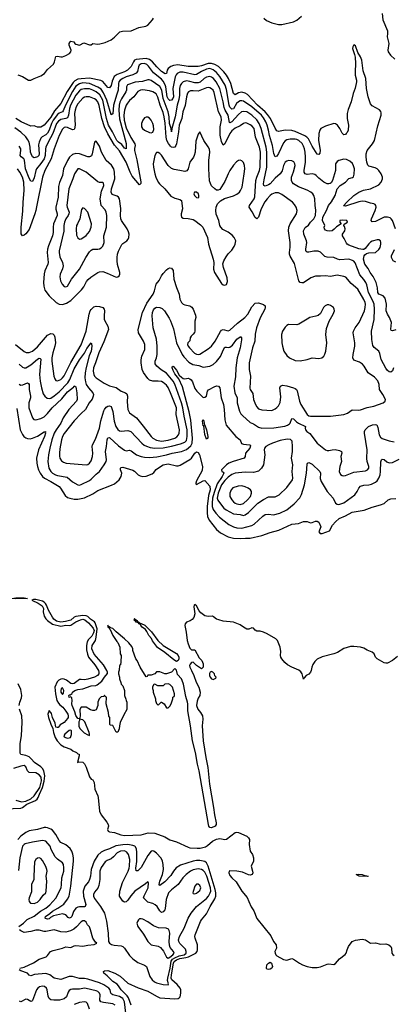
# Model space of a CAD drawing. Header units: inches. Extents: x 884549 to 1028252, y 526810 to 653624.
# Tile 533 of 656: x 934478 to 938941, y 614519 to 626293. Entities that reach past the tile are written whole.
import ezdxf

# ---------------------------------------------------------------- set-up
doc = ezdxf.new("R2010")
doc.units = ezdxf.units.IN
doc.header["$MEASUREMENT"] = 0
doc.layers.add('A9631', color=7, linetype='Continuous')
doc.layers.add('A9632', color=7, linetype='Continuous')

msp = doc.modelspace()

# ---------------------------------------------------------------- linework, layer by layer
at = {"layer": 'A9631', "color": 5}
for points, elevation in [([(934426, 619366), (934384, 619370), (934430, 619378), (934479, 619379), (934530, 619378), (934570, 619370)], 2080), ([(935849, 619128), (935849, 619129), (935846, 619130)], 2080), ([(935849, 619128), (935881, 619110), (935882, 619102), (935902, 619090), (935900, 619080), (935890, 619082), (935887, 619087), (935870, 619090), (935862, 619102), (935850, 619107), (935846, 619114)], 2080), ([(936350, 618618), (936317, 618637), (936210, 618724), (936124, 618784), (936066, 618866), (936053, 618893), (936022, 618930), (935997, 618977), (935979, 618999), (935941, 619030), (935923, 619050), (935919, 619059), (935902, 619070), (935900, 619080), (935910, 619082), (935916, 619076), (935930, 619074), (935972, 619052), (935993, 619033), (936052, 618972), (936129, 618869), (936190, 618811), (936350, 618713), (936371, 618691), (936380, 618670), (936379, 618650), (936370, 618628)], 2080), ([(936770, 618498), (936754, 618490), (936744, 618476), (936745, 618450), (936752, 618430), (936770, 618412), (936790, 618402), (936822, 618418), (936826, 618430), (936808, 618448), (936806, 618470), (936786, 618490)], 2080), ([(934990, 618302), (934971, 618290), (934967, 618270), (934970, 618250), (934990, 618224), (935001, 618239), (935005, 618270)], 2080), ([(936250, 618349), (936210, 618348), (936190, 618328), (936170, 618326), (936128, 618328), (936090, 618346), (936078, 618342), (936064, 618316), (936064, 618296), (936071, 618271), (936071, 618250), (936098, 618170), (936098, 618150), (936110, 618114), (936130, 618094), (936168, 618132), (936172, 618132), (936202, 618110), (936230, 618062), (936250, 618062), (936270, 618082), (936289, 618110), (936308, 618170), (936308, 618190), (936322, 618198), (936326, 618210), (936326, 618230), (936302, 618310), (936270, 618342)], 2080), ([(935193, 617927), (935193, 617913), (935184, 617896), (935182, 617862), (935184, 617844), (935197, 617817), (935247, 617767), (935290, 617741), (935310, 617734), (935313, 617750), (935307, 617770), (935255, 617895), (935230, 617922)], 2080), ([(935090, 617796), (935070, 617793), (935015, 617750), (935003, 617730), (935010, 617719), (935025, 617710), (935050, 617703), (935070, 617705), (935084, 617710), (935096, 617744), (935098, 617790)], 2080), ([(934710, 616270), (934690, 616266), (934670, 616252), (934656, 616224), (934645, 616050), (934648, 616010), (934619, 615950), (934617, 615863), (934590, 615790), (934587, 615770), (934590, 615750), (934608, 615728), (934650, 615724), (934690, 615742), (934722, 615770), (934758, 615822), (934790, 615850), (934795, 615870), (934802, 615990), (934794, 616050), (934805, 616110), (934803, 616130), (934790, 616166), (934750, 616237), (934730, 616262)], 2160), ([(935730, 616355), (935683, 616350), (935643, 616330), (935599, 616281), (935570, 616257), (935522, 616238), (935498, 616222), (935450, 616155), (935434, 616110), (935434, 616010), (935422, 615938), (935411, 615909), (935370, 615858), (935359, 615830), (935359, 615810), (935370, 615782), (935443, 615690), (935490, 615610), (935513, 615513), (935536, 615370), (935539, 615270), (935551, 615250), (935575, 615235), (935606, 615226), (935690, 615218), (935710, 615209), (935730, 615189), (935790, 615101), (935830, 615062), (935890, 615018), (935970, 614986), (935992, 614972), (936032, 614850), (936061, 614810), (936088, 614788), (936110, 614776), (936190, 614755), (936250, 614751), (936256, 614764), (936245, 614805), (936247, 614830), (936274, 614950), (936287, 615033), (936303, 615057), (936330, 615076), (936383, 615097), (936441, 615110), (936467, 615130), (936468, 615150), (936457, 615177), (936390, 615247), (936378, 615270), (936375, 615290), (936387, 615330), (936441, 615430), (936490, 615550), (936525, 615610), (936590, 615690), (936710, 615784), (936732, 615810), (936755, 615850), (936760, 615870), (936756, 615910), (936713, 616050), (936690, 616099), (936670, 616120), (936650, 616131), (936610, 616139), (936550, 616127), (936519, 616110), (936468, 616072), (936427, 616030), (936370, 615950), (936290, 615889), (936257, 615850), (936229, 615771), (936215, 615665), (936210, 615650), (936190, 615624), (936170, 615617), (936163, 615623), (936150, 615636), (936118, 615690), (936096, 615710), (936070, 615725), (936010, 615739), (935958, 615790), (935963, 615817), (936011, 615910), (936018, 615970), (936010, 615984), (935981, 615959), (935854, 615870), (935804, 615816), (935770, 615765), (935750, 615745), (935730, 615741), (935710, 615753), (935671, 615810), (935672, 615870), (935704, 615976), (935772, 616110), (935785, 616145), (935790, 616172), (935792, 616250), (935778, 616310), (935759, 616339)], 2140), ([(938630, 616048), (938535, 616050), (938499, 616070), (938524, 616076), (938570, 616072), (938590, 616061), (938639, 616050)], 2060), ([(936610, 615957), (936590, 615954), (936570, 615932), (936548, 615868), (936546, 615850), (936550, 615843), (936570, 615841), (936590, 615848), (936630, 615878), (936641, 615910), (936630, 615941)], 2160), ([(935930, 615542), (935910, 615539), (935895, 615530), (935883, 615510), (935878, 615490), (935888, 615450), (935957, 615357), (936008, 615268), (936050, 615230), (936132, 615212), (936159, 615199), (936195, 615155), (936230, 615082), (936250, 615072), (936270, 615084), (936306, 615110), (936323, 615130), (936316, 615150), (936276, 615196), (936266, 615226), (936262, 615270), (936270, 615370), (936263, 615403), (936256, 615416), (936228, 615428), (936135, 615435), (936076, 615456), (936010, 615505), (935950, 615537)], 2160), ([(937450, 614933), (937430, 614939), (937425, 614950), (937432, 614990), (937450, 615012), (937470, 615022), (937484, 615010), (937497, 614970), (937490, 614950), (937470, 614937)], 2080)]:
    msp.add_lwpolyline(points, close=True, dxfattribs=dict(at, elevation=elevation))
for points, elevation in [([(938990, 618676), (938930, 618628), (938870, 618597), (938850, 618597), (938830, 618602), (938747, 618650), (938729, 618669), (938711, 618710), (938690, 618728), (938630, 618753), (938590, 618777), (938549, 618789), (938470, 618798), (938430, 618797), (938350, 618772), (938273, 618727), (938230, 618708), (938090, 618675), (938030, 618645), (938002, 618618), (937979, 618581), (937966, 618550), (937961, 618510), (937953, 618490), (937930, 618468), (937901, 618450), (937876, 618424), (937870, 618407), (937867, 618407), (937852, 618470), (937836, 618496), (937813, 618513), (937729, 618549), (937677, 618577), (937645, 618605), (937609, 618650), (937598, 618670), (937595, 618690), (937598, 618738), (937591, 618790), (937556, 618870), (937537, 618890), (937435, 618950), (937391, 618970), (937350, 618979), (937310, 618981), (937292, 618992), (937270, 619017), (937250, 619021), (937217, 619003), (937190, 619005), (937150, 619027), (937110, 619057), (937030, 619089), (936910, 619101), (936855, 619115), (936830, 619125), (936794, 619154), (936779, 619159), (936730, 619157), (936690, 619163), (936640, 619200), (936622, 619222), (936590, 619284), (936570, 619298), (936562, 619290), (936557, 619270), (936568, 619190), (936557, 619143), (936539, 619121), (936516, 619104), (936470, 619090), (936454, 619070), (936452, 619050), (936468, 618968), (936479, 618870), (936490, 618828), (936510, 618778), (936530, 618758), (936570, 618758), (936623, 618663), (936655, 618630), (936669, 618590), (936668, 618550), (936650, 618532), (936590, 618571), (936550, 618612), (936530, 618607), (936513, 618587), (936508, 618570), (936510, 618550), (936532, 618512), (936558, 618450), (936585, 618370), (936619, 618310), (936635, 618250), (936630, 618212), (936610, 618178), (936598, 618142), (936590, 618090), (936607, 618047), (936638, 618010), (936662, 617970), (936665, 617930), (936658, 617850), (936670, 617670), (936702, 617470), (936727, 617350), (936744, 617150), (936794, 616874), (936805, 616785), (936826, 616690), (936826, 616670), (936814, 616650), (936770, 616628), (936750, 616632), (936737, 616650), (936732, 616670), (936621, 617310), (936601, 617390), (936576, 617530), (936540, 617670), (936517, 617850), (936487, 618030), (936487, 618110), (936483, 618130), (936461, 618201), (936433, 618347), (936419, 618390), (936410, 618411), (936362, 618462), (936350, 618514), (936330, 618534), (936290, 618492), (936230, 618471), (936210, 618471), (936150, 618494), (936113, 618493), (936090, 618472), (936050, 618454), (936010, 618454), (936002, 618438), (935990, 618434), (935916, 618550), (935879, 618630), (935864, 618650), (935831, 618750), (935831, 618770), (935817, 618797), (935781, 618841), (935731, 618891), (935631, 618971), (935590, 619011), (935562, 619022), (935546, 619034), (935534, 619034), (935534, 619046), (935529, 619051), (935529, 619030), (935546, 619026), (935546, 619014), (935559, 618999), (935589, 618929), (935636, 618856), (935650, 618846), (935675, 618790), (935678, 618710), (935688, 618690), (935687, 618613), (935682, 618578), (935668, 618570), (935667, 618513), (935658, 618490), (935658, 618470), (935668, 618430), (935668, 618410), (935687, 618367), (935688, 618348), (935710, 618326), (935728, 618270), (935728, 618210), (935747, 618167), (935748, 618150), (935758, 618130), (935756, 618044), (935720, 617980), (935678, 617890), (935668, 617850), (935667, 617813), (935650, 617774), (935630, 617774), (935590, 617854), (935558, 617858), (935554, 617870), (935553, 617947), (935544, 617964), (935538, 618010), (935512, 618110), (935514, 618190), (935498, 618198), (935490, 618214), (935482, 618198), (935450, 618194), (935428, 618172), (935409, 618131), (935409, 618090), (935390, 618042), (935370, 618032), (935350, 618031), (935322, 618042), (935272, 618072), (935210, 618071), (935196, 618044), (935201, 617970), (935197, 617943), (935190, 617932), (935170, 617936), (935150, 617971), (935138, 618018), (935105, 618090), (935101, 618110), (935106, 618150), (935102, 618182), (935090, 618194), (935070, 618186), (935064, 618210), (935070, 618218), (935082, 618218), (935103, 618237), (935108, 618250), (935135, 618270), (935170, 618284), (935230, 618293), (935330, 618327), (935387, 618333), (935402, 618338), (935458, 618382), (935489, 618430), (935526, 618474), (935528, 618490), (935518, 618510), (935477, 618577), (935366, 618706), (935339, 618770), (935345, 618810), (935384, 618870), (935392, 618908), (935402, 619010), (935379, 619079), (935372, 619092), (935324, 619124), (935290, 619155), (935270, 619164), (935230, 619168), (935150, 619158), (935130, 619147), (935090, 619112), (935025, 619095), (934970, 619089), (934919, 619099), (934885, 619125), (934868, 619148), (934820, 619230), (934799, 619290), (934787, 619310), (934770, 619326), (934750, 619338), (934670, 619358), (934641, 619359), (934621, 619350), (934697, 619317), (934745, 619285), (934762, 619250), (934757, 619210), (934770, 619159), (934788, 619130), (934809, 619109), (934870, 619065), (934970, 619041), (935027, 619053), (935070, 619050), (935090, 619054), (935148, 619092), (935202, 619118), (935230, 619124), (935255, 619115), (935301, 619081), (935355, 619015), (935366, 618990), (935360, 618960), (935339, 618921), (935300, 618880), (935285, 618855), (935275, 618810), (935277, 618757), (935287, 618707), (935299, 618670), (935377, 618577), (935417, 618510), (935424, 618490), (935423, 618470), (935408, 618450), (935370, 618430), (935290, 618405), (935250, 618400), (935210, 618404), (935190, 618401), (935130, 618356), (935110, 618352), (935090, 618356), (935035, 618395), (935010, 618406), (934990, 618410), (934970, 618408), (934944, 618396), (934927, 618373), (934899, 618310), (934904, 618230), (934922, 618150), (934939, 618119), (934958, 618098), (934994, 618070), (935030, 618023), (935051, 617990), (935057, 617970), (935057, 617950), (935050, 617935), (935009, 617890), (934960, 617860), (934936, 617830), (934927, 617827), (934910, 617831), (934901, 617881), (934869, 617949), (934856, 617996), (934850, 618010), (934830, 618031), (934814, 617990), (934822, 617950), (934848, 617870), (934875, 617815), (934882, 617770), (934900, 617710), (934924, 617670), (934970, 617621), (935010, 617599), (935090, 617571), (935111, 617551), (935157, 617530), (935172, 617512), (935186, 617510), (935188, 617488), (935170, 617430), (935169, 617410), (935182, 617418), (935230, 617416), (935250, 617393), (935270, 617354), (935310, 617239), (935330, 617210), (935350, 617201), (935368, 617170), (935376, 617090), (935411, 617010), (935415, 616990), (935430, 616829), (935450, 616783), (935517, 616697), (935533, 616670), (935539, 616650), (935528, 616610), (935534, 616590), (935550, 616582), (935612, 616572), (935686, 616546), (935730, 616538), (935930, 616545), (936011, 616569), (936090, 616565), (936210, 616521), (936270, 616486), (936350, 616461), (936490, 616396), (936510, 616390), (936596, 616384), (936634, 616386), (936698, 616402), (936723, 616417), (936782, 616470), (936830, 616495), (936870, 616502), (936930, 616488), (936950, 616495), (937050, 616575), (937070, 616579), (937090, 616575), (937190, 616528), (937211, 616511), (937221, 616490), (937219, 616430), (937231, 616351), (937259, 616310), (937271, 616271), (937270, 616230), (937244, 616170), (937259, 616110), (937261, 616090), (937253, 616070), (937230, 616063), (937210, 616066), (937139, 616099), (937070, 616110), (936990, 616115), (936979, 616110), (936975, 616090), (936990, 616059), (937010, 616033), (937063, 615983), (937130, 615870), (937194, 615794), (937217, 615750), (937244, 615684), (937275, 615635), (937310, 615546), (937478, 615338), (937511, 615271), (937541, 615230), (937546, 615190), (937527, 615150), (937528, 615130), (937536, 615110), (937550, 615098), (937630, 615056), (937670, 615046), (937730, 615066), (937750, 615060), (937819, 615010), (937858, 614990), (937910, 614971), (937970, 614958), (938030, 614957), (938070, 614965), (938150, 615000), (938170, 615004), (938230, 614993), (938250, 615005), (938298, 615062), (938367, 615113), (938378, 615130), (938389, 615170), (938407, 615210), (938450, 615269), (938490, 615285), (938570, 615297), (938608, 615288), (938670, 615249), (938730, 615252), (938790, 615239), (938850, 615240), (938889, 615230), (938910, 615210), (938918, 615190), (938922, 615130), (938934, 615114), (938950, 615104)], 2080), ([(934470, 618090), (934479, 618130), (934498, 618182), (934502, 618210), (934490, 618282), (934460, 618350)], 2120), ([(934210, 616852), (934490, 616863), (934510, 616873), (934563, 616910), (934666, 616954), (934688, 616970), (934700, 616990), (934712, 617030), (934750, 617110), (934771, 617189), (934777, 617250), (934764, 617310), (934750, 617338), (934730, 617360), (934656, 617410), (934616, 617456), (934590, 617479), (934550, 617495), (934490, 617506), (934483, 617523), (934483, 617637), (934498, 617730), (934507, 617893), (934502, 617970), (934474, 618050)], 2120), ([(934430, 616960), (934499, 616939), (934550, 616947), (934610, 616974), (934650, 617010), (934716, 617110), (934737, 617190), (934734, 617234), (934710, 617262), (934670, 617288), (934589, 617289), (934569, 617309), (934550, 617359), (934530, 617374), (934490, 617368), (934403, 617337)], 2140), ([(935809, 614509), (935777, 614597), (935761, 614621), (935688, 614690), (935659, 614739), (935640, 614760), (935590, 614792), (935521, 614861), (935484, 614890), (935477, 614910), (935490, 614920), (935530, 614921), (935613, 614893), (935677, 614857), (935771, 614770), (935894, 614714), (936010, 614675), (936110, 614616), (936150, 614598), (936330, 614585), (936370, 614590), (936382, 614598), (936393, 614610), (936403, 614650), (936402, 614690), (936395, 614710), (936357, 614757), (936294, 614810), (936288, 614830), (936290, 614870), (936314, 615010), (936324, 615030), (936350, 615052), (936390, 615066), (936463, 615077), (936493, 615087), (936580, 615130), (936597, 615150), (936602, 615170), (936600, 615230), (936574, 615310), (936571, 615330), (936575, 615350), (936638, 615510), (936650, 615530), (936710, 615601), (936752, 615690), (936810, 615780), (936822, 615810), (936822, 615850), (936814, 615890), (936730, 616172), (936710, 616210), (936690, 616225), (936630, 616238), (936590, 616238), (936550, 616230), (936398, 616182), (936346, 616150), (936313, 616110), (936282, 616058), (936210, 615985), (936150, 615941), (936145, 615950), (936152, 615992), (936182, 616070), (936197, 616130), (936193, 616190), (936184, 616230), (936166, 616266), (936110, 616328), (936081, 616350), (936070, 616353), (936049, 616350), (936010, 616297), (935930, 616154), (935890, 616115), (935870, 616113), (935866, 616146), (935875, 616225), (935878, 616338), (935874, 616374), (935861, 616401), (935851, 616411), (935830, 616419), (935768, 616428), (935710, 616426), (935627, 616413), (935550, 616376), (935490, 616359), (935450, 616337), (935410, 616301), (935366, 616230), (935331, 616130), (935322, 616050), (935312, 616010), (935298, 615982), (935257, 615930), (935236, 615870), (935240, 615810), (935268, 615712), (935261, 615690), (935250, 615683), (935190, 615684), (935170, 615679), (935150, 615667), (935121, 615630), (935102, 615570), (935090, 615555), (935073, 615550), (935057, 615557), (935027, 615590), (934990, 615600), (934883, 615577), (934844, 615556), (934830, 615542), (934810, 615535), (934786, 615546), (934781, 615550), (934784, 615570), (934836, 615604), (934870, 615633), (934933, 615667), (935003, 615717), (935050, 615775), (935069, 615810), (935089, 615931), (935120, 616230), (935121, 616270), (935114, 616314), (935101, 616350), (935081, 616381), (935030, 616425), (934970, 616455), (934950, 616478), (934909, 616549), (934870, 616600), (934850, 616612), (934810, 616627), (934790, 616633), (934770, 616633), (934690, 616611), (934590, 616595), (934550, 616575), (934490, 616529), (934457, 616490)], 2120), ([(934467, 615450), (934523, 615490), (934566, 615534), (934650, 615573), (934727, 615633), (934790, 615670), (934838, 615710), (934911, 615789), (934971, 615910), (934978, 615950), (934980, 616030), (935005, 616110), (935006, 616150), (934999, 616190), (934990, 616211), (934930, 616254), (934902, 616282), (934853, 616370), (934840, 616410), (934790, 616468), (934750, 616479), (934630, 616459), (934544, 616436), (934530, 616430), (934512, 616408), (934480, 616270), (934463, 616117)], 2140), ([(934477, 614950), (934530, 614964), (934644, 615016), (934710, 615058), (934792, 615088), (934810, 615104), (934847, 615150), (934877, 615163), (934990, 615189), (935030, 615204), (935090, 615197), (935130, 615218), (935150, 615221), (935230, 615214), (935290, 615227), (935367, 615233), (935398, 615250), (935382, 615262), (935351, 615311), (935325, 615410), (935310, 615445), (935287, 615470), (935270, 615499), (935250, 615515), (935230, 615517), (935210, 615506), (935156, 615444), (935123, 615417), (935084, 615396), (935030, 615381), (934970, 615385), (934890, 615410), (934790, 615388), (934770, 615390), (934710, 615407), (934670, 615406), (934610, 615389), (934530, 615377), (934490, 615396), (934474, 615410)], 2140), ([(935746, 614414), (935730, 614549), (935710, 614588), (935670, 614614), (935590, 614630), (935578, 614638), (935568, 614650), (935558, 614690), (935544, 614710), (935483, 614750), (935430, 614776), (935290, 614820), (935250, 614828), (935190, 614826), (935110, 614851), (935069, 614851), (934970, 614817), (934910, 614826), (934890, 614833), (934837, 614870), (934790, 614886), (934655, 614875), (934610, 614861), (934590, 614869), (934571, 614891), (934490, 614917), (934470, 614930)], 2140), ([(935619, 614510), (935590, 614523), (935479, 614539), (935447, 614550), (935436, 614570), (935438, 614630), (935432, 614650), (935412, 614670), (935390, 614681), (935270, 614708), (935250, 614710), (935190, 614701), (935110, 614701), (935090, 614696), (935070, 614682), (935057, 614663), (935036, 614610), (935010, 614585), (934951, 614569), (934887, 614567), (934850, 614573), (934830, 614588), (934816, 614616), (934804, 614690), (934796, 614710), (934772, 614732), (934750, 614737), (934714, 614726), (934693, 614710), (934677, 614690), (934630, 614565), (934622, 614558), (934610, 614551), (934570, 614576), (934550, 614579), (934490, 614550), (934476, 614556)], 2160), ([(935310, 614461), (935287, 614527), (935270, 614544), (935250, 614550), (935190, 614541), (935130, 614515)], 2180)]:
    msp.add_lwpolyline(points, dxfattribs=dict(at, elevation=elevation))
at = {"layer": 'A9632', "color": 5}
for points, elevation in [([(934454, 625634), (934512, 625612), (934581, 625570), (934612, 625568), (934649, 625591), (934730, 625621), (934773, 625650), (934810, 625696), (934880, 625760), (934895, 625790), (934910, 625851), (934930, 625855), (934969, 625849), (934990, 625850), (935030, 625865), (935071, 625890), (935090, 625910), (935093, 625930), (935070, 625989), (935070, 626010), (935081, 626030), (935090, 626036), (935125, 626030), (935136, 626010), (935150, 625999), (935190, 625988), (935244, 626016), (935310, 625993), (935330, 625993), (935353, 626007), (935410, 626002), (935434, 626006), (935498, 626022), (935570, 626053), (935610, 626083), (935672, 626148), (935705, 626155), (935810, 626160), (935899, 626201), (935984, 626216), (936010, 626228), (936065, 626290), (936076, 626310)], 2120), ([(937393, 626310), (937425, 626285), (937490, 626256), (937570, 626237), (937610, 626236), (937750, 626267), (937790, 626287), (937843, 626337)], 2120), ([(938807, 626367), (938816, 626290), (938870, 626159), (938873, 626127), (938869, 626089), (938889, 626010), (938877, 625930), (938881, 625910), (938906, 625870), (938959, 625819)], 2080), ([(938968, 623790), (938931, 623890), (938917, 623910), (938902, 623922), (938872, 623932), (938830, 623932), (938730, 623880), (938690, 623875), (938678, 623890), (938680, 623910), (938726, 624010), (938735, 624050), (938734, 624070), (938723, 624083), (938709, 624089), (938670, 624097), (938610, 624120), (938570, 624121), (938530, 624115), (938370, 624064), (938348, 624068), (938386, 624110), (938471, 624190), (938530, 624230), (938587, 624253), (938670, 624270), (938770, 624320), (938798, 624350), (938811, 624390), (938811, 624410), (938796, 624450), (938770, 624488), (938750, 624508), (938723, 624523), (938650, 624542), (938635, 624555), (938623, 624590), (938617, 624650), (938618, 624690), (938628, 624730), (938693, 624810), (938716, 624850), (938755, 625025), (938798, 625150), (938798, 625178), (938794, 625194), (938775, 625215), (938690, 625264), (938670, 625288), (938659, 625310), (938641, 625370), (938621, 625470), (938614, 625590), (938583, 625683), (938566, 625810), (938551, 625850), (938519, 625899), (938490, 625981), (938470, 625994), (938456, 625970), (938452, 625950), (938478, 625878), (938484, 625844), (938489, 625770), (938485, 625670), (938487, 625630), (938503, 625570), (938503, 625550), (938485, 625475), (938460, 625410), (938437, 625310), (938403, 625217), (938391, 625170), (938390, 625110), (938404, 625030), (938400, 624970), (938390, 624943), (938379, 624930), (938370, 624921), (938350, 624918), (938330, 624936), (938302, 624990), (938273, 625030), (938250, 625049), (938230, 625052), (938130, 625018), (938077, 624990), (938062, 624970), (938053, 624930), (938049, 624849), (938068, 624732), (938063, 624697), (938050, 624679), (938030, 624685), (937970, 624781), (937927, 624867), (937909, 624889), (937886, 624906), (937770, 624956), (937730, 624967), (937650, 624970), (937570, 624957), (937550, 624965), (937530, 624995), (937473, 625110), (937440, 625160), (937412, 625192), (937319, 625270), (937198, 625398), (937170, 625416), (937130, 625425), (937090, 625420), (937050, 625396), (937030, 625410), (936999, 625530), (936974, 625590), (936950, 625631), (936917, 625670), (936852, 625732), (936810, 625758), (936770, 625771), (936729, 625771), (936650, 625741), (936610, 625735), (936490, 625734), (936368, 625752), (936313, 625747), (936285, 625735), (936252, 625710), (936238, 625690), (936230, 625650), (936215, 625645), (936170, 625675), (936115, 625730), (936065, 625790), (936030, 625817), (935988, 625828), (935870, 625817), (935850, 625807), (935837, 625790), (935810, 625733), (935765, 625690), (935730, 625669), (935643, 625637), (935607, 625613), (935582, 625558), (935570, 625504), (935550, 625477), (935530, 625482), (935470, 625552), (935445, 625565), (935310, 625592), (935213, 625587), (935170, 625580), (935137, 625563), (935117, 625543), (935045, 625435), (934970, 625291), (934895, 625205), (934850, 625127), (934770, 625032), (934730, 625008), (934690, 625009), (934650, 625023), (934610, 625019), (934494, 625070), (934433, 625110)], 2120), ([(938970, 622585), (938930, 622572), (938917, 622577), (938911, 622591), (938918, 622670), (938913, 622693), (938896, 622730), (938870, 622770), (938856, 622810), (938858, 622890), (938842, 622962), (938819, 622990), (938767, 623010), (938756, 623030), (938752, 623088), (938738, 623150), (938701, 623221), (938664, 623270), (938639, 623319), (938600, 623370), (938585, 623430), (938592, 623468), (938600, 623480), (938622, 623498), (938650, 623504), (938730, 623510), (938770, 623546), (938784, 623570), (938793, 623610), (938794, 623630), (938787, 623647), (938770, 623660), (938750, 623662), (938690, 623644), (938670, 623632), (938650, 623613), (938605, 623555), (938590, 623546), (938576, 623544), (938530, 623552), (938410, 623596), (938390, 623610), (938382, 623622), (938356, 623676), (938335, 623710), (938333, 623730), (938362, 623770), (938367, 623790), (938358, 623818), (938349, 623830), (938354, 623846), (938394, 623870), (938386, 623890), (938330, 623895), (938303, 623890), (938302, 623870), (938318, 623850), (938263, 623817), (938234, 623786), (938211, 623769), (938176, 623764), (938150, 623767), (938130, 623776), (938118, 623790), (938117, 623810), (938123, 623830), (938096, 623890), (938100, 623930), (938143, 624010), (938168, 624072), (938204, 624116), (938246, 624190), (938270, 624270), (938307, 624310), (938370, 624349), (938410, 624395), (938454, 624406), (938466, 624414), (938473, 624447), (938476, 624510), (938467, 624547), (938452, 624572), (938420, 624600), (938383, 624623), (938350, 624624), (938290, 624610), (938270, 624598), (938249, 624570), (938249, 624490), (938215, 624370), (938198, 624342), (938187, 624333), (938170, 624329), (938150, 624331), (938110, 624350), (938050, 624397), (938020, 624430), (938003, 624443), (937970, 624449), (937910, 624441), (937887, 624450), (937878, 624470), (937877, 624490), (937891, 624590), (937894, 624650), (937889, 624710), (937881, 624750), (937870, 624782), (937852, 624812), (937811, 624850), (937790, 624861), (937770, 624866), (937710, 624864), (937670, 624855), (937650, 624843), (937630, 624820), (937570, 624692), (937550, 624660), (937530, 624652), (937514, 624694), (937496, 624790), (937460, 624910), (937451, 624970), (937434, 625030), (937419, 625070), (937390, 625119), (937366, 625150), (937250, 625251), (937150, 625320), (937130, 625324), (937110, 625321), (937090, 625310), (937068, 625290), (937030, 625228), (937010, 625223), (936990, 625245), (936980, 625270), (936950, 625459), (936932, 625510), (936870, 625614), (936830, 625660), (936790, 625694), (936750, 625708), (936710, 625702), (936648, 625672), (936590, 625636), (936570, 625633), (936430, 625665), (936390, 625664), (936357, 625650), (936345, 625635), (936336, 625610), (936308, 625470), (936315, 625370), (936307, 625350), (936290, 625330), (936270, 625326), (936250, 625348), (936241, 625370), (936224, 625490), (936215, 625515), (936190, 625557), (936170, 625581), (936077, 625657), (936018, 625738), (935998, 625758), (935970, 625770), (935930, 625765), (935906, 625750), (935897, 625730), (935885, 625675), (935867, 625653), (935830, 625633), (935750, 625608), (935710, 625591), (935679, 625570), (935663, 625550), (935657, 625530), (935655, 625450), (935637, 625403), (935599, 625270), (935590, 625166), (935570, 625155), (935520, 625330), (935479, 625419), (935450, 625462), (935410, 625487), (935310, 625530), (935230, 625536), (935190, 625527), (935150, 625498), (935107, 625433), (935024, 625270), (934997, 625203), (934988, 625192), (934950, 625176), (934930, 625160), (934879, 625090), (934857, 625050), (934830, 624970), (934810, 624935), (934790, 624918), (934746, 624894), (934730, 624876), (934710, 624830), (934703, 624797), (934710, 624690), (934706, 624670), (934690, 624651), (934650, 624639), (934632, 624652), (934615, 624690), (934608, 624710), (934603, 624770), (934589, 624830), (934576, 624856), (934551, 624891), (934489, 624949), (934418, 624998)], 2140), ([(938944, 622130), (938930, 622093), (938910, 622078), (938890, 622082), (938870, 622098), (938850, 622125), (938795, 622230), (938782, 622302), (938770, 622330), (938712, 622372), (938697, 622397), (938685, 622470), (938682, 622570), (938711, 622709), (938716, 622830), (938711, 622890), (938698, 622930), (938645, 623030), (938624, 623124), (938613, 623150), (938590, 623185), (938540, 623240), (938486, 623386), (938470, 623406), (938455, 623415), (938410, 623429), (938303, 623423), (938273, 623430), (938230, 623448), (938150, 623453), (938123, 623463), (938070, 623514), (938045, 623525), (937990, 623524), (937930, 623511), (937910, 623512), (937901, 623521), (937895, 623530), (937895, 623550), (937908, 623630), (937904, 623650), (937871, 623730), (937870, 623770), (937890, 623808), (937926, 623834), (937951, 623870), (937990, 623911), (938010, 623950), (938017, 624017), (938006, 624070), (938004, 624150), (937992, 624192), (937980, 624210), (937955, 624230), (937910, 624255), (937810, 624296), (937770, 624317), (937750, 624330), (937732, 624350), (937724, 624370), (937725, 624410), (937750, 624475), (937767, 624550), (937766, 624570), (937754, 624594), (937730, 624607), (937690, 624609), (937670, 624603), (937651, 624589), (937631, 624550), (937614, 624486), (937591, 624449), (937530, 624397), (937470, 624332), (937450, 624318), (937410, 624302), (937394, 624310), (937391, 624331), (937397, 624377), (937432, 624530), (937431, 624710), (937421, 624770), (937363, 624990), (937339, 625050), (937310, 625097), (937250, 625153), (937190, 625190), (937150, 625197), (937129, 625191), (937090, 625159), (937010, 625070), (936990, 625059), (936983, 625063), (936967, 625150), (936932, 625212), (936921, 625241), (936909, 625310), (936870, 625470), (936825, 625550), (936792, 625590), (936770, 625605), (936750, 625612), (936710, 625607), (936681, 625590), (936633, 625547), (936610, 625536), (936570, 625538), (936510, 625555), (936470, 625560), (936431, 625549), (936410, 625529), (936396, 625504), (936385, 625470), (936386, 625390), (936380, 625340), (936359, 625270), (936336, 625130), (936295, 624990), (936290, 624953), (936286, 624990), (936266, 625050), (936263, 625130), (936251, 625190), (936191, 625350), (936176, 625450), (936150, 625495), (936050, 625565), (936025, 625575), (936010, 625575), (935946, 625554), (935856, 625544), (935765, 625515), (935753, 625490), (935752, 625450), (935747, 625430), (935693, 625347), (935675, 625305), (935665, 625270), (935660, 625210), (935669, 625109), (935748, 624812), (935750, 624749), (935730, 624755), (935699, 624799), (935657, 624830), (935637, 624850), (935586, 624950), (935537, 625030), (935515, 625110), (935470, 625330), (935435, 625395), (935392, 625430), (935350, 625452), (935310, 625466), (935252, 625468), (935210, 625457), (935190, 625443), (935150, 625392), (935085, 625270), (935071, 625230), (935061, 625150), (935050, 625119), (935030, 625110), (934970, 625099), (934940, 625080), (934917, 625050), (934875, 624930), (934818, 624830), (934791, 624769), (934785, 624750), (934780, 624670), (934768, 624630), (934730, 624572), (934679, 624510), (934669, 624490), (934650, 624400), (934635, 624365), (934630, 624356), (934610, 624360), (934590, 624396), (934547, 624510), (934535, 624615), (934526, 624630), (934494, 624654), (934484, 624670), (934492, 624730), (934490, 624750), (934470, 624780)], 2160), ([(934429, 622409), (934530, 622327), (934555, 622315), (934590, 622313), (934630, 622331), (934690, 622380), (934810, 622519), (934850, 622541), (934875, 622535), (934890, 622519), (934898, 622498), (934904, 622430), (934897, 622390), (934872, 622310), (934862, 622250), (934861, 622210), (934887, 622030), (934897, 621997), (934910, 621980), (934930, 621976), (934970, 621992), (934990, 622009), (935010, 622036), (935087, 622193), (935210, 622406), (935270, 622570), (935307, 622773), (935319, 622810), (935330, 622829), (935362, 622858), (935390, 622868), (935430, 622864), (935470, 622850), (935488, 622830), (935492, 622810), (935486, 622750), (935488, 622710), (935494, 622690), (935530, 622630), (935537, 622590), (935481, 622439), (935423, 622310), (935385, 622190), (935360, 622130), (935354, 622090), (935362, 622050), (935372, 622030), (935390, 622010), (935486, 621946), (935550, 621916), (935630, 621896), (935690, 621852), (935743, 621830), (935758, 621818), (935767, 621790), (935762, 621722), (935771, 621631), (935789, 621590), (935872, 621532), (935954, 621434), (936049, 621309), (936070, 621289), (936110, 621266), (936170, 621253), (936250, 621263), (936330, 621290), (936354, 621306), (936373, 621327), (936383, 621350), (936386, 621390), (936346, 621570), (936350, 621650), (936281, 621830), (936250, 621894), (936230, 621921), (936190, 621955), (936170, 621966), (936131, 621971), (936070, 621971), (936030, 621982), (936010, 622001), (935955, 622075), (935942, 622110), (935928, 622190), (935927, 622227), (935938, 622270), (935972, 622350), (935972, 622410), (935957, 622450), (935898, 622550), (935891, 622590), (935945, 622790), (935997, 622903), (936071, 623010), (936087, 623050), (936109, 623132), (936144, 623176), (936170, 623230), (936190, 623259), (936230, 623302), (936250, 623317), (936270, 623325), (936290, 623321), (936312, 623292), (936320, 623190), (936350, 623090), (936382, 623010), (936391, 622950), (936409, 622910), (936430, 622890), (936450, 622882), (936510, 622871), (936535, 622855), (936551, 622831), (936579, 622759), (936580, 622730), (936570, 622689), (936570, 622570), (936566, 622554), (936550, 622531), (936527, 622510), (936516, 622490), (936510, 622454), (936488, 622430), (936482, 622410), (936489, 622390), (936505, 622370), (936567, 622307), (936590, 622293), (936610, 622290), (936630, 622295), (936730, 622358), (936769, 622390), (936811, 622450), (936875, 622565), (936890, 622582), (936910, 622590), (936970, 622572), (936990, 622581), (937078, 622662), (937166, 622730), (937203, 622770), (937250, 622861), (937290, 622904), (937330, 622907), (937390, 622886), (937409, 622870), (937412, 622850), (937408, 622830), (937352, 622728), (937307, 622610), (937291, 622531), (937288, 622450), (937258, 622370), (937218, 622190), (937218, 622110), (937235, 622030), (937226, 621886), (937229, 621869), (937261, 621821), (937272, 621750), (937287, 621710), (937307, 621667), (937330, 621641), (937370, 621627), (937490, 621619), (937530, 621638), (937550, 621654), (937570, 621677), (937590, 621715), (937596, 621783), (937586, 621890), (937592, 621910), (937617, 621923), (937670, 621913), (937750, 621889), (937770, 621882), (937785, 621870), (937793, 621853), (937821, 621730), (937836, 621690), (937910, 621570), (937930, 621555), (937950, 621551), (938190, 621552), (938350, 621572), (938393, 621587), (938450, 621629), (938530, 621625), (938550, 621629), (938630, 621656), (938710, 621670), (938821, 621710), (938845, 621730), (938847, 621750), (938816, 621810), (938777, 621870), (938772, 621930), (938755, 621975), (938718, 622018), (938641, 622070), (938594, 622150), (938574, 622174), (938537, 622197), (938470, 622223), (938459, 622250), (938461, 622290), (938482, 622390), (938481, 622430), (938463, 622550), (938467, 622570), (938486, 622610), (938532, 622670), (938597, 622810), (938605, 622850), (938607, 622890), (938605, 622910), (938590, 622945), (938516, 623070), (938437, 623137), (938372, 623212), (938350, 623223), (938270, 623237), (938190, 623222), (938130, 623231), (938070, 623224), (938010, 623226), (937956, 623204), (937870, 623148), (937850, 623145), (937830, 623152), (937811, 623171), (937759, 623379), (937710, 623466), (937702, 623490), (937699, 623510), (937707, 623573), (937708, 623630), (937690, 623770), (937694, 623810), (937710, 623850), (937786, 623970), (937792, 624010), (937781, 624050), (937762, 624082), (937736, 624110), (937610, 624203), (937570, 624224), (937530, 624224), (937490, 624207), (937469, 624191), (937434, 624150), (937407, 624113), (937364, 624030), (937330, 623932), (937310, 623911), (937290, 623926), (937256, 623996), (937220, 624050), (937224, 624070), (937277, 624150), (937286, 624174), (937300, 624370), (937310, 624410), (937341, 624490), (937349, 624530), (937353, 624707), (937343, 624770), (937296, 624890), (937277, 624990), (937250, 625024), (937230, 625036), (937190, 625055), (937170, 625058), (937150, 625052), (937110, 625023), (937050, 624997), (937010, 624963), (936988, 624930), (936930, 624810), (936910, 624794), (936890, 624835), (936872, 624912), (936871, 625010), (936887, 625090), (936884, 625130), (936853, 625193), (936802, 625422), (936787, 625450), (936770, 625467), (936750, 625478), (936730, 625482), (936710, 625480), (936610, 625438), (936550, 625444), (936518, 625442), (936495, 625430), (936484, 625416), (936469, 625371), (936453, 625267), (936426, 625190), (936414, 625110), (936382, 625030), (936374, 624950), (936351, 624810), (936344, 624790), (936330, 624770), (936310, 624763), (936290, 624767), (936279, 624779), (936254, 624814), (936237, 624850), (936229, 624890), (936216, 625056), (936205, 625130), (936190, 625182), (936154, 625270), (936127, 625367), (936106, 625406), (936070, 625430), (936030, 625444), (935950, 625454), (935920, 625450), (935887, 625433), (935840, 625370), (935790, 625326), (935764, 625296), (935749, 625270), (935730, 625210), (935722, 625150), (935725, 625090), (935750, 625000), (935804, 624884), (935852, 624810), (935855, 624790), (935848, 624752), (935849, 624730), (935877, 624617), (935926, 624354), (935926, 624334), (935910, 624318), (935823, 624423), (935798, 624470), (935751, 624591), (935670, 624723), (935610, 624793), (935530, 624926), (935492, 625012), (935460, 625110), (935426, 625266), (935410, 625312), (935390, 625335), (935370, 625347), (935310, 625369), (935270, 625372), (935250, 625366), (935230, 625353), (935173, 625287), (935153, 625250), (935140, 625210), (935134, 625170), (935139, 625030), (935134, 624986), (935130, 624980), (935110, 624976), (935050, 625003), (935030, 625007), (935010, 625002), (934990, 624985), (934948, 624910), (934889, 624749), (934852, 624630), (934776, 624490), (934749, 624410), (934677, 624057), (934672, 624010), (934660, 623970), (934590, 623785), (934550, 623733), (934530, 623718), (934510, 623709), (934494, 623734), (934493, 623813), (934515, 624005), (934518, 624110), (934532, 624250), (934528, 624350), (934510, 624411), (934480, 624470), (934450, 624509)], 2180), ([(938970, 623392), (938941, 623410), (938918, 623450), (938920, 623470), (938954, 623546)], 2120), ([(934472, 622172), (934510, 622138), (934530, 622130), (934550, 622130), (934610, 622164), (934690, 622233), (934710, 622245), (934722, 622242), (934730, 622235), (934714, 622050), (934720, 621970), (934737, 621890), (934759, 621819), (934776, 621790), (934807, 621767), (934830, 621764), (934850, 621769), (934890, 621793), (934950, 621844), (935051, 621949), (935075, 621990), (935130, 622117), (935193, 622227), (935253, 622307), (935281, 622359), (935330, 622427), (935336, 622416), (935338, 622390), (935331, 622331), (935307, 622273), (935270, 622135), (935258, 622070), (935257, 622010), (935262, 621962), (935271, 621931), (935299, 621890), (935352, 621830), (935358, 621810), (935357, 621790), (935344, 621756), (935306, 621710), (935262, 621630), (935210, 621584), (935130, 621496), (935010, 621345), (934989, 621310), (934977, 621270), (934957, 621163), (934951, 621110), (934952, 621072), (934957, 621050), (934978, 621018), (935001, 621001), (935031, 620991), (935270, 620970), (935290, 620974), (935311, 620989), (935330, 621019), (935347, 621070), (935350, 621110), (935344, 621190), (935347, 621210), (935384, 621276), (935430, 621407), (935446, 621494), (935484, 621616), (935490, 621631), (935510, 621658), (935530, 621672), (935550, 621677), (935569, 621669), (935576, 621656), (935589, 621609), (935605, 621490), (935625, 621430), (935650, 621392), (935670, 621378), (935690, 621372), (935770, 621379), (935807, 621367), (935937, 621230), (935966, 621206), (935992, 621192), (936038, 621178), (936090, 621170), (936190, 621175), (936290, 621192), (936400, 621220), (936450, 621240), (936470, 621262), (936479, 621310), (936477, 621390), (936442, 621550), (936427, 621650), (936410, 621711), (936330, 621936), (936310, 621971), (936230, 622064), (936167, 622107), (936114, 622150), (936096, 622176), (936095, 622210), (936111, 622249), (936119, 622290), (936120, 622390), (936113, 622473), (936073, 622610), (936062, 622750), (936065, 622790), (936076, 622824), (936090, 622844), (936110, 622854), (936150, 622853), (936178, 622838), (936206, 622810), (936263, 622723), (936279, 622690), (936315, 622595), (936352, 622430), (936420, 622290), (936440, 622260), (936497, 622197), (936547, 622170), (936617, 622157), (936670, 622137), (936749, 622151), (936790, 622169), (936830, 622206), (936875, 622265), (936890, 622292), (936911, 622349), (936930, 622377), (936950, 622378), (936970, 622372), (936990, 622375), (937020, 622400), (937070, 622472), (937110, 622502), (937119, 622499), (937128, 622488), (937126, 622466), (937110, 622367), (937076, 622250), (937060, 622130), (937057, 622023), (937035, 621910), (937049, 621830), (937075, 621770), (937075, 621710), (937104, 621610), (937120, 621580), (937138, 621558), (937230, 621478), (937270, 621460), (937330, 621422), (937370, 621410), (937513, 621413), (937647, 621433), (937677, 621443), (937700, 621460), (937708, 621470), (937730, 621523), (937750, 621518), (937784, 621484), (937810, 621467), (937891, 621430), (937887, 621410), (937891, 621390), (937907, 621370), (937945, 621345), (938032, 621230), (938130, 621151), (938150, 621141), (938170, 621140), (938210, 621150), (938248, 621152), (938300, 621140), (938322, 621130), (938326, 621110), (938316, 621070), (938323, 621010), (938303, 620950), (938294, 620890), (938310, 620856), (938330, 620844), (938350, 620840), (938370, 620844), (938470, 620884), (938610, 620900), (938634, 620910), (938648, 620930), (938650, 620950), (938630, 621010), (938624, 621044), (938630, 621151), (938595, 621350), (938597, 621370), (938606, 621390), (938646, 621430), (938694, 621450), (938730, 621453), (938744, 621450), (938758, 621418), (938771, 621330), (938790, 621300), (938810, 621286), (938890, 621257), (938950, 621246)], 2160), ([(934470, 621933), (934490, 621921), (934514, 621926), (934570, 621950), (934584, 621944), (934589, 621929), (934591, 621870), (934607, 621790), (934606, 621770), (934587, 621710), (934587, 621650), (934631, 621531), (934648, 621510), (934670, 621509), (934730, 621524), (934770, 621545), (934810, 621584), (934867, 621650), (934980, 621760), (935050, 621842), (935120, 621900), (935130, 621914), (935150, 621903), (935162, 621830), (935163, 621750), (935157, 621730), (935063, 621630), (934998, 621530), (934968, 621470), (934912, 621390), (934890, 621350), (934861, 621270), (934836, 621170), (934821, 621090), (934815, 621010), (934825, 620930), (934849, 620890), (934870, 620870), (934907, 620850), (934930, 620843), (935044, 620824), (935110, 620767), (935170, 620729), (935190, 620728), (935210, 620735), (935310, 620784), (935330, 620798), (935390, 620857), (935430, 620889), (935488, 620970), (935510, 621010), (935514, 621030), (935501, 621130), (935516, 621190), (935521, 621270), (935530, 621293), (935550, 621295), (935658, 621198), (935730, 621145), (935750, 621139), (935790, 621145), (935810, 621138), (935874, 621090), (935930, 621068), (935970, 621061), (936030, 621057), (936114, 621066), (936230, 621090), (936299, 621110), (936410, 621128), (936470, 621152), (936522, 621198), (936538, 621230), (936540, 621290), (936524, 621504), (936504, 621604), (936421, 621901), (936380, 622000), (936330, 622058), (936310, 622098), (936298, 622130), (936298, 622142), (936310, 622148), (936350, 622102), (936384, 622044), (936410, 622018), (936430, 622004), (936450, 621999), (936490, 622005), (936510, 622000), (936527, 621987), (936543, 621963), (936570, 621881), (936592, 621850), (936670, 621775), (936690, 621778), (936711, 621790), (936723, 621850), (936735, 621865), (936810, 621908), (936834, 621914), (936854, 621910), (936870, 621890), (936884, 621770), (936912, 621692), (936921, 621630), (936929, 621509), (936944, 621444), (937059, 621310), (937113, 621270), (937126, 621226), (937150, 621217), (937222, 621210), (937230, 621207), (937236, 621196), (937227, 621170), (937176, 621110), (937170, 621070), (937161, 621050), (937027, 621010), (936978, 620990), (936948, 620970), (936890, 620910), (936891, 620891), (936910, 620883), (936915, 620870), (936897, 620830), (936838, 620742), (936801, 620639), (936782, 620570), (936775, 620510), (936778, 620470), (936790, 620435), (936820, 620390), (936864, 620344), (936978, 620258), (937030, 620230), (937070, 620215), (937131, 620211), (937250, 620243), (937279, 620261), (937383, 620357), (937410, 620375), (937450, 620381), (937510, 620371), (937587, 620393), (937670, 620431), (937758, 620502), (937825, 620575), (937846, 620614), (937879, 620730), (937905, 620870), (937910, 620978), (937916, 620990), (937930, 620998), (937970, 620979), (938063, 620890), (938072, 620870), (938067, 620807), (938078, 620770), (938149, 620650), (938224, 620570), (938251, 620512), (938270, 620499), (938290, 620496), (938350, 620515), (938482, 620610), (938511, 620649), (938529, 620691), (938550, 620715), (938590, 620728), (938650, 620732), (938680, 620740), (938730, 620763), (938750, 620780), (938769, 620811), (938783, 620850), (938789, 620891), (938794, 621006), (938800, 621030), (938810, 621039), (938830, 621032), (938864, 621004), (938890, 620992), (938930, 620996), (939010, 621036)], 2140), ([(934443, 621643), (934481, 621390), (934510, 621332), (934526, 621310), (934550, 621291), (934570, 621284), (934602, 621282), (934630, 621287), (934689, 621311), (934770, 621365), (934777, 621363), (934790, 621370), (934783, 621357), (934786, 621350), (934774, 621310), (934703, 621150), (934678, 621050), (934681, 620990), (934689, 620950), (934703, 620910), (934722, 620870), (934750, 620832), (934774, 620810), (934850, 620770), (934947, 620710), (934965, 620690), (935022, 620602), (935050, 620580), (935078, 620570), (935130, 620560), (935170, 620560), (935250, 620575), (935350, 620622), (935410, 620664), (935574, 620726), (935610, 620744), (935665, 620790), (935690, 620830), (935696, 620870), (935682, 620910), (935683, 620930), (935690, 620938), (935710, 620940), (935830, 620906), (935850, 620894), (935892, 620852), (935918, 620838), (935950, 620831), (935990, 620836), (936059, 620861), (936080, 620880), (936107, 620913), (936170, 620959), (936191, 620969), (936250, 620981), (936350, 620956), (936370, 620958), (936393, 620967), (936510, 621034), (936530, 621051), (936570, 621110), (936590, 621124), (936610, 621118), (936627, 621090), (936663, 620950), (936656, 620904), (936590, 620780), (936580, 620750), (936581, 620742), (936590, 620733), (936670, 620780), (936690, 620783), (936750, 620713), (936752, 620672), (936735, 620605), (936717, 620470), (936716, 620396), (936722, 620350), (936742, 620310), (936830, 620195), (936875, 620155), (936970, 620110), (937030, 620094), (937110, 620088), (937174, 620094), (937230, 620093), (937370, 620124), (937470, 620162), (937575, 620190), (937730, 620260), (937810, 620268), (937870, 620293), (937910, 620291), (937950, 620277), (937970, 620280), (938010, 620295), (938030, 620296), (938050, 620284), (938056, 620276), (938074, 620230), (938050, 620170), (938068, 620148), (938090, 620147), (938179, 620181), (938215, 620250), (938250, 620290), (938294, 620330), (938370, 620361), (938450, 620405), (938592, 620428), (938690, 620464), (938790, 620490), (938832, 620508), (938879, 620550), (938910, 620564), (938970, 620566)], 2120)]:
    msp.add_lwpolyline(points, dxfattribs=dict(at, elevation=elevation))
for points, elevation in [([(935990, 625128), (935970, 625118), (935947, 625090), (935933, 625050), (935934, 625010), (935944, 624990), (935970, 624970), (936030, 624944), (936050, 624938), (936070, 624947), (936079, 624981), (936077, 625023), (936070, 625051), (936050, 625091), (936030, 625115), (936010, 625127)], 2220), ([(936630, 624953), (936610, 624924), (936580, 624840), (936572, 624710), (936563, 624670), (936552, 624648), (936512, 624588), (936492, 624508), (936476, 624484), (936450, 624477), (936391, 624491), (936321, 624501), (936290, 624514), (936250, 624550), (936170, 624674), (936150, 624694), (936130, 624705), (936110, 624703), (936093, 624667), (936072, 624570), (936076, 624530), (936090, 624450), (936102, 624410), (936130, 624351), (936146, 624330), (936212, 624272), (936283, 624183), (936330, 624158), (936390, 624143), (936410, 624130), (936421, 624030), (936407, 623970), (936406, 623950), (936411, 623930), (936430, 623918), (936490, 623916), (936550, 623902), (936571, 623891), (936639, 623839), (936664, 623810), (936723, 623690), (936733, 623610), (936789, 623430), (936795, 623390), (936792, 623310), (936804, 623270), (936890, 623139), (936910, 623124), (936930, 623118), (936950, 623128), (936959, 623161), (936955, 623205), (936912, 623330), (936906, 623374), (936916, 623410), (936944, 623456), (936969, 623491), (937010, 623536), (937038, 623582), (937051, 623610), (937058, 623650), (937040, 623690), (937016, 623716), (936970, 623751), (936904, 623784), (936880, 623810), (936870, 623830), (936858, 623890), (936826, 623966), (936821, 624010), (936825, 624050), (936840, 624090), (936875, 624125), (936925, 624155), (937030, 624187), (937070, 624206), (937102, 624230), (937117, 624250), (937134, 624290), (937161, 624450), (937168, 624508), (937163, 624550), (937150, 624586), (937130, 624607), (937110, 624612), (937090, 624608), (937067, 624593), (937030, 624554), (936989, 624490), (936967, 624450), (936930, 624359), (936870, 624264), (936850, 624253), (936830, 624256), (936810, 624270), (936770, 624308), (936756, 624336), (936747, 624367), (936738, 624510), (936739, 624610), (936749, 624710), (936744, 624744), (936730, 624773), (936676, 624850)], 2220), ([(935390, 624841), (935370, 624829), (935344, 624690), (935334, 624666), (935323, 624657), (935310, 624652), (935290, 624653), (935190, 624688), (935150, 624692), (935110, 624682), (935073, 624647), (935050, 624611), (935000, 624510), (934987, 624430), (934953, 624347), (934941, 624299), (934938, 624170), (934908, 624050), (934909, 624029), (934925, 623970), (934925, 623950), (934882, 623850), (934877, 623810), (934878, 623750), (934871, 623710), (934821, 623590), (934809, 623550), (934805, 623510), (934817, 623390), (934814, 623370), (934777, 623290), (934768, 623252), (934761, 623150), (934765, 623105), (934777, 623057), (934829, 622989), (934912, 622912), (934950, 622893), (934990, 622887), (935038, 622902), (935090, 622935), (935217, 623063), (935243, 623097), (935277, 623163), (935294, 623186), (935326, 623214), (935410, 623269), (935430, 623278), (935470, 623281), (935523, 623263), (935630, 623215), (935650, 623216), (935666, 623230), (935673, 623250), (935673, 623270), (935647, 623367), (935640, 623410), (935640, 623450), (935646, 623490), (935657, 623523), (935697, 623603), (935710, 623617), (935756, 623650), (935772, 623668), (935781, 623690), (935784, 623730), (935778, 623758), (935761, 623790), (935694, 623890), (935686, 623910), (935681, 623950), (935685, 624035), (935669, 624149), (935658, 624170), (935643, 624183), (935584, 624204), (935571, 624230), (935576, 624270), (935616, 624390), (935611, 624470), (935602, 624510), (935574, 624554), (935510, 624610), (935456, 624710), (935430, 624781)], 2220), ([(935190, 624511), (935170, 624509), (935132, 624448), (935113, 624390), (935065, 624270), (935039, 624070), (935043, 624050), (935062, 624010), (935067, 623990), (935065, 623970), (935056, 623950), (935027, 623910), (935011, 623870), (935005, 623830), (935006, 623766), (934947, 623530), (934947, 623507), (934957, 623457), (934990, 623390), (934995, 623350), (934987, 623313), (934961, 623250), (934958, 623218), (934963, 623170), (934983, 623130), (935010, 623103), (935030, 623097), (935050, 623107), (935097, 623190), (935191, 623310), (935267, 623450), (935310, 623518), (935330, 623537), (935350, 623547), (935410, 623549), (935430, 623553), (935450, 623564), (935470, 623586), (935485, 623630), (935484, 623710), (935514, 623810), (935517, 623950), (935512, 623990), (935498, 624018), (935449, 624070), (935438, 624150), (935456, 624244), (935481, 624310), (935477, 624337), (935470, 624345), (935430, 624346), (935410, 624353), (935270, 624470)], 2240), ([(936565, 624230), (936556, 624210), (936567, 624190), (936590, 624167), (936610, 624161), (936619, 624170), (936619, 624190), (936612, 624210), (936590, 624229)], 2240), ([(935230, 624044), (935216, 624024), (935197, 623910), (935166, 623850), (935158, 623830), (935153, 623790), (935158, 623718), (935170, 623683), (935190, 623670), (935210, 623673), (935230, 623683), (935270, 623711), (935310, 623761), (935331, 623810), (935335, 623850), (935290, 623992), (935250, 624034)], 2260), ([(938170, 622883), (938150, 622882), (938126, 622870), (938109, 622850), (938070, 622781), (938043, 622757), (938014, 622746), (937944, 622730), (937910, 622713), (937813, 622650), (937790, 622642), (937690, 622648), (937670, 622636), (937650, 622616), (937617, 622570), (937607, 622530), (937610, 622430), (937616, 622390), (937635, 622330), (937670, 622276), (937700, 622250), (937770, 622218), (937830, 622213), (937910, 622229), (937970, 622248), (938050, 622243), (938089, 622250), (938110, 622270), (938125, 622295), (938136, 622330), (938146, 622430), (938134, 622530), (938141, 622599), (938173, 622687), (938221, 622770), (938237, 622810), (938236, 622830), (938225, 622850), (938190, 622877)], 2220), ([(936684, 621444), (936690, 621445), (936710, 621387), (936727, 621310), (936724, 621290), (936710, 621278), (936690, 621333), (936676, 621436), (936670, 621438), (936664, 621470), (936661, 621490), (936670, 621511), (936678, 621490)], 2120), ([(937675, 621275), (937590, 621260), (937498, 621230), (937452, 621210), (937420, 621190), (937404, 621170), (937400, 621150), (937405, 621090), (937390, 620970), (937367, 620930), (937330, 620894), (937270, 620877), (937170, 620883), (937050, 620870), (937030, 620863), (937010, 620855), (936970, 620824), (936930, 620783), (936888, 620730), (936849, 620629), (936837, 620570), (936846, 620546), (936900, 620470), (936918, 620450), (936945, 620430), (937030, 620385), (937110, 620374), (937150, 620365), (937170, 620370), (937210, 620398), (937322, 620510), (937390, 620557), (937450, 620586), (937530, 620589), (937576, 620610), (937670, 620699), (937736, 620790), (937742, 620810), (937734, 620890), (937740, 620970), (937725, 621050), (937736, 621130), (937738, 621190), (937732, 621252), (937714, 621274)], 2160), ([(937130, 620717), (937087, 620713), (937025, 620695), (937003, 620670), (936989, 620630), (936989, 620590), (937011, 620550), (937030, 620527), (937050, 620511), (937070, 620503), (937110, 620495), (937150, 620507), (937200, 620550), (937234, 620590), (937247, 620630), (937245, 620650), (937234, 620670), (937209, 620689), (937170, 620708)], 2180)]:
    msp.add_lwpolyline(points, close=True, dxfattribs=dict(at, elevation=elevation))

doc.saveas('drawing.dxf')
